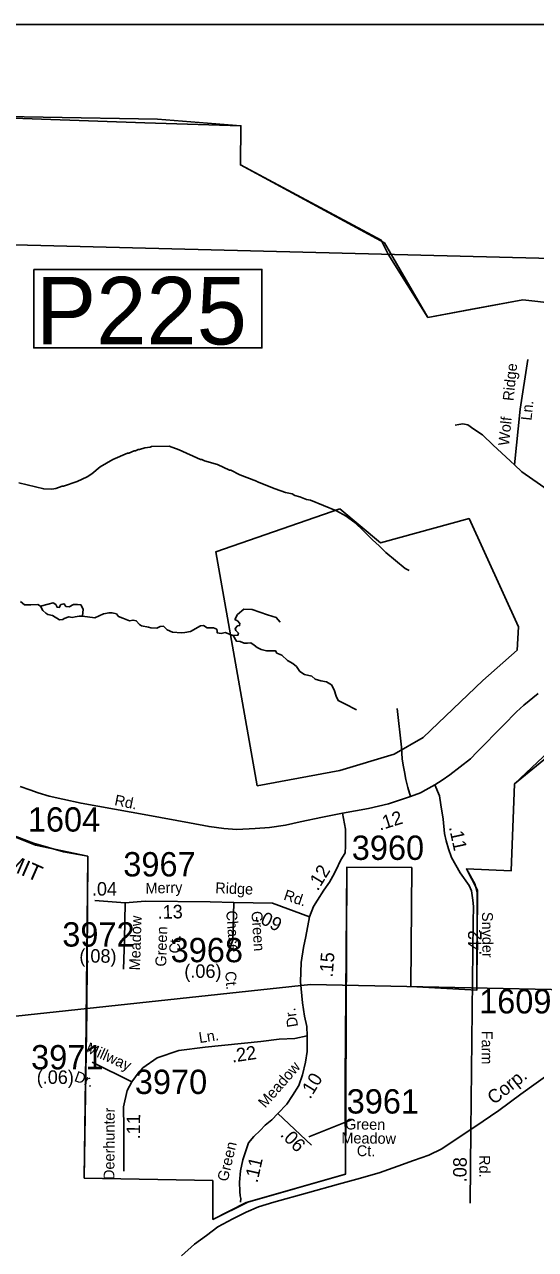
# Model space of a CAD drawing. Extents: x 1551653 to 1702041, y 811336 to 920032.
# Drawn here: x 1587859 to 1590962, y 910753 to 918192 of the extents above; entities that cross this region are included whole.
import ezdxf

# ---------------------------------------------------------------- set-up
doc = ezdxf.new("R2010")
doc.units = 0
for name, color, linetype in [('Old_Level_10', 7, 'Continuous'), ('Old_Level_11', 7, 'Continuous'), ('Old_Level_14', 7, 'Continuous'), ('Old_Level_17', 7, 'Continuous'), ('Old_Level_19', 7, 'Continuous'), ('Old_Level_31', 7, 'Continuous'), ('Old_Level_32', 7, 'Continuous'), ('Old_Level_35', 7, 'Continuous'), ('Old_Level_44', 7, 'Continuous'), ('Old_Level_48', 7, 'Continuous'), ('Old_Level_49', 7, 'Continuous'), ('Old_Level_52', 7, 'Continuous'), ('Old_Level_56', 7, 'Continuous'), ('Old_Level_59', 7, 'Continuous'), ('Old_Level_62', 7, 'Continuous'), ('Old_Level_63', 7, 'Continuous'), ('Old_Level_8', 7, 'Continuous')]:
    doc.layers.add(name, color=color, linetype=linetype)

msp = doc.modelspace()

# ---------------------------------------------------------------- linework, layer by layer
at = {"layer": 'Old_Level_11'}
msp.add_line((1589848.78, 911541.774), (1589586.486, 911436.784), dxfattribs=at)
at = {"layer": 'Old_Level_31'}
msp.add_lwpolyline([(1587915.615, 916704.582), (1589300.649, 916704.582), (1589300.649, 916227.413), (1587915.615, 916227.413), (1587915.615, 916704.582)], dxfattribs=at)
at = {"layer": 'Old_Level_32'}
for p, q in [((1588470.915, 912858.801), (1588286.462, 912871.761)), ((1588510.695, 911770.83), (1588269.043, 911889.947)), ((1589396.692, 911579.273), (1589601.35, 911387.289)), ((1590569.676, 911475.743), (1590565.25, 911035.272))]:
    msp.add_line(p, q, dxfattribs=at)
for points in [[(1590351.657, 913575.72), (1590395.279, 913602.663), (1590442.751, 913636.022), (1590567.233, 913732.975), (1590607.781, 913775.577), (1590767.357, 913937.534), (1590846.904, 914017.081), (1590891.811, 914058.138), (1590977.773, 914128.705)], [(1587833.717, 913564.172), (1587891.453, 913543.644), (1587942.774, 913525.682), (1588008.209, 913505.153), (1588092.888, 913487.191), (1588203.228, 913462.813), (1588607.382, 913389.681), (1588862.063, 913343.492), (1588980.101, 913321.681), (1589068.63, 913308.851), (1589149.461, 913303.719), (1589259.16, 913308.851), (1589346.405, 913315.265), (1589443.915, 913329.379), (1589533.727, 913349.907), (1589669.087, 913378.134), (1589789.691, 913402.511)], [(1589789.691, 913402.511), (1589948.786, 913432.021), (1590068.749, 913458.964), (1590202.826, 913503.871), (1590263.127, 913526.965), (1590296.486, 913543.644), (1590351.657, 913575.72)], [(1590351.657, 913575.72), (1590378.6, 913507.72), (1590386.298, 913453.832), (1590401.053, 913366.587), (1590408.751, 913279.341), (1590419.657, 913235.718), (1590433.77, 913185.68), (1590451.733, 913134.359), (1590505.169, 913039.991), (1590560.148, 912963.717), (1590572.978, 912930.358), (1590581.96, 912873.905), (1590585.537, 912836.714), (1590583.305, 912742.894), (1590578.84, 912387.718), (1590569.676, 911475.743)], [(1589789.691, 913402.511), (1589808.106, 913305.904), (1589808.106, 913202.548), (1589805.389, 913161.749), (1589778.722, 913115.77), (1589751.978, 913057.789), (1589731.539, 913019.725), (1589711.227, 912983.499), (1589675.948, 912934.59), (1589638.844, 912874.179), (1589614.695, 912836.835), (1589590.546, 912773.131)], [(1588470.915, 912858.801), (1588466.271, 912636.717), (1588460.478, 912455.269)], [(1589129.522, 912860.999), (1588986.823, 912865.392), (1588592.333, 912868.076), (1588470.915, 912858.801)], [(1589129.522, 912860.999), (1589125.131, 912632.543), (1589087.81, 912535.889)], [(1589590.546, 912773.131), (1589365.146, 912856.036), (1589129.522, 912860.999)], [(1589590.546, 912773.131), (1589567.24, 912653.954), (1589552.318, 912587.827), (1589539.526, 912496.528), (1589535.263, 912379.205), (1589548.053, 912251.216), (1589558.713, 912170.156), (1589573.636, 912108.294), (1589575.768, 912050.699)], [(1589575.768, 912050.699), (1589501.491, 912034.613), (1589405.589, 912030.01), (1589295.216, 912016.142), (1588956.252, 911982.012), (1588796.683, 911962.602), (1588664.773, 911917.192), (1588576.782, 911856.156), (1588568.255, 911843.357), (1588555.464, 911832.691), (1588510.695, 911770.83)], [(1589575.768, 912050.699), (1589575.768, 912003.77), (1589575.768, 911954.708), (1589565.109, 911890.713), (1589548.053, 911813.92), (1589524.604, 911749.925), (1589486.23, 911688.064), (1589451.692, 911636.573), (1589396.692, 911579.273)], [(1588510.695, 911770.83), (1588482.036, 911717.996), (1588461.164, 911619.696), (1588461.654, 911492.775), (1588462.672, 911228.784)], [(1589396.692, 911579.273), (1589361.718, 911541.48), (1589321.217, 911508.078), (1589290.1, 911475.176), (1589250.79, 911439.273), (1589219.749, 911400.515), (1589200.562, 911347.186), (1589185.182, 911297.749), (1589170.717, 911231.996), (1589164.321, 911161.602), (1589166.453, 911106.14), (1589168.262, 911078.806), (1589172.848, 911063.477), (1589170.717, 911040.012)]]:
    msp.add_lwpolyline(points, dxfattribs=at)
at = {"layer": 'Old_Level_35'}
for points in [[(1590835.36, 915517.119), (1590867.898, 915856.203), (1590915.642, 916158.076)], [(1590835.36, 915517.119), (1590705.207, 915637.81), (1590640.13, 915699.113), (1590588.452, 915733.596), (1590550.172, 915760.416), (1590521.462, 915766.164), (1590496.579, 915762.332), (1590473.611, 915758.5)], [(1591570.531, 914871.576), (1591332.53, 915123.05), (1591199.736, 915247.503), (1591106.076, 915316.787), (1590878.339, 915474.599), (1590835.36, 915517.119)], [(1590202.826, 913503.871), (1590186.146, 913557.758), (1590173.934, 913607.93), (1590166.814, 913653.529), (1590158.274, 913694.565), (1590152.146, 913732.249), (1590148.297, 913802.815), (1590122.636, 914037.61)]]:
    msp.add_lwpolyline(points, dxfattribs=at)
at = {"layer": 'Old_Level_44'}
msp.add_lwpolyline([(1591073.419, 911841.176), (1590873.118, 911695.976), (1590739.719, 911597.977), (1590593.525, 911498.824), (1590504.323, 911438.793), (1590392.539, 911365.673), (1590313.94, 911326.772), (1590221.02, 911293.276), (1590126.42, 911258.578), (1590013.72, 911218.276), (1589877.319, 911180.179), (1589764.82, 911149.878), (1589577.822, 911098.378), (1589373.023, 911041.377), (1589280.523, 911012.778), (1589206.022, 910979.878), (1589127.423, 910940.879), (1589123.322, 910938.979), (1589032.521, 910890.38), (1588963.824, 910839.278), (1588890.924, 910786.378), (1588812.023, 910715.279)], dxfattribs=at)
at = {"layer": 'Old_Level_48'}
for points in [[(1590067.603, 916796.648), (1590024.901, 916882.603), (1589170.05, 917338.532), (1589173.024, 917577.008), (1588666.996, 917615.915), (1587275.984, 917641.292)], [(1595834.132, 914500.284), (1595814.09, 914443.252), (1595923.023, 914383.805), (1595547.216, 913695.617), (1595035.144, 913914.16), (1594930.373, 913875.248), (1594713.839, 913904.013), (1594403.675, 913938.188), (1594203.881, 913977.429), (1593890.452, 914014.536), (1593770.851, 914146.677), (1593620.501, 914181.551), (1593373.863, 914323.696), (1593126.236, 914477.113), (1593138.101, 914598.578), (1593156.214, 915024.557), (1593192.439, 915613.678), (1592882.416, 915557.45), (1592973.972, 916359.511), (1591085.955, 916430.459), (1591082.469, 916497.511), (1590885.516, 916519.965), (1590309.012, 916413.03), (1590067.603, 916796.648)], [(1589773.568, 915249.801), (1590020.024, 915044.958), (1590558.886, 915191.275), (1590859.646, 914534.938), (1590851.291, 914392.802), (1590642.43, 914208.86), (1590279.012, 913861.88), (1590103.569, 913761.549), (1589773.568, 913661.217), (1589272.301, 913569.246), (1589021.667, 914990.611), (1589773.568, 915249.801)], [(1587538.656, 913361.65), (1587926.205, 913209.082), (1588243.01, 913140.706), (1588231.337, 911940.796), (1588221.48, 911187.483), (1589002.01, 911171.796), (1589003.718, 910936.014), (1589215.312, 911041.572), (1589807.352, 911210.551), (1589807.283, 911787.349), (1589816.99, 913074.987), (1590210.997, 913072.014), (1590205.358, 912350.128), (1590605.496, 912327.919), (1590609.48, 912934.293), (1590542.362, 913064.222), (1590814.466, 913053.559), (1590834.603, 913580.201), (1591222.248, 913898.57)]]:
    msp.add_lwpolyline(points, dxfattribs=at)
at = {"layer": 'Old_Level_49'}
for points in [[(1587275.984, 917641.292), (1588589.968, 917593.768), (1589173.024, 917577.008), (1589170.05, 917338.532), (1590045.52, 916864.965), (1590081.199, 916803.552)], [(1590081.199, 916803.552), (1590309.012, 916413.03), (1590565.02, 916460.499), (1590885.516, 916519.965), (1591082.469, 916497.511), (1591085.955, 916430.459), (1592973.972, 916359.511), (1592882.416, 915557.45), (1593192.439, 915613.678), (1593156.214, 915024.557), (1593138.101, 914598.578), (1593135.45, 914460.011), (1593620.501, 914181.551), (1593771.522, 914136.952), (1593898.721, 914015.876), (1594203.881, 913977.429), (1594392.611, 913942.875), (1594713.121, 913890.069), (1594913.867, 913881.047), (1595043.46, 913902.27), (1595547.216, 913695.617), (1595789.952, 914189.855)], [(1591217.155, 913940.973), (1590834.603, 913580.201), (1590814.466, 913053.559), (1590542.362, 913064.222), (1590596.598, 912969.283), (1590608.491, 912919.147), (1590605.496, 912327.919), (1590205.358, 912350.128), (1590210.997, 913072.014), (1589816.99, 913074.987), (1589807.352, 911210.551), (1589205.012, 911039.025), (1589003.718, 910936.014), (1589002.01, 911171.796), (1588221.48, 911187.483), (1588238.049, 912202.992), (1588243.01, 913140.706), (1588095.847, 913168.5), (1587913.594, 913220.164), (1587538.656, 913361.65)]]:
    msp.add_lwpolyline(points, dxfattribs=at)
at = {"layer": 'Old_Level_52'}
msp.add_lwpolyline([(1645451.821, 915408.716), (1613629.31, 916223.677), (1612893.889, 916242.51), (1609407.795, 916316.714), (1604567.306, 916436.1), (1604121.169, 916447.104), (1597983.715, 916598.477), (1592971.979, 916723.06), (1585567.028, 916909.934), (1571995.505, 917226.835)], dxfattribs=at)
at = {"layer": 'Old_Level_56'}
msp.add_lwpolyline([(1596046.797, 912228.786), (1595390.644, 912243.512), (1594828.17, 912252.103), (1594615.452, 912255.376), (1592715.718, 912297.919), (1589596.539, 912362.962), (1587314.732, 912116.7), (1575607.286, 910894.722), (1575211.714, 910856.629), (1574399.641, 910764.538), (1572458.692, 911523.798), (1571772.432, 911790.047)], dxfattribs=at)
at = {"layer": 'Old_Level_59'}
for points in [[(1587834.358, 914688.104), (1587860.019, 914667.576), (1587897.227, 914667.576), (1587940.849, 914670.141), (1587956.246, 914659.877), (1587970.36, 914634.217), (1587989.605, 914617.537), (1587999.869, 914609.84), (1588029.379, 914603.424), (1588072.36, 914576.481), (1588092.888, 914577.764), (1588100.587, 914585.461), (1588128.813, 914595.726), (1588149.341, 914591.877), (1588167.304, 914595.726), (1588190.399, 914599.575), (1588210.927, 914599.575)], [(1587956.246, 914659.877), (1588003.077, 914671.424), (1588033.869, 914680.405), (1588049.265, 914668.858), (1588056.964, 914653.462), (1588069.794, 914652.179), (1588080.058, 914668.858), (1588099.304, 914673.991), (1588110.851, 914657.311), (1588131.379, 914656.028), (1588157.04, 914668.858), (1588180.135, 914670.141), (1588201.945, 914667.576), (1588214.776, 914641.915), (1588210.927, 914599.575)], [(1588210.927, 914599.575), (1588286.625, 914588.028), (1588337.947, 914612.405), (1588372.588, 914620.104), (1588390.551, 914618.82), (1588417.494, 914612.405), (1588429.041, 914597.009), (1588455.985, 914586.745), (1588476.514, 914579.047), (1588495.759, 914570.065), (1588518.853, 914575.197), (1588538.099, 914571.348), (1588557.344, 914548.254), (1588570.174, 914540.556), (1588612.514, 914532.857), (1588625.344, 914529.009), (1588663.194, 914526.442), (1588683.722, 914536.707), (1588702.967, 914537.989), (1588726.062, 914516.178), (1588758.138, 914502.065), (1588812.025, 914496.933), (1588832.553, 914499.499), (1588867.195, 914505.914), (1588928.138, 914539.273), (1588946.101, 914541.839), (1588969.195, 914529.009), (1589006.403, 914527.725), (1589026.932, 914520.028), (1589028.214, 914505.914), (1589029.498, 914496.933), (1589052.592, 914494.367), (1589078.253, 914500.782), (1589103.913, 914490.517), (1589127.008, 914481.537)], [(1589127.008, 914481.537), (1589154.593, 914482.82), (1589158.442, 914495.65), (1589141.762, 914511.046), (1589139.197, 914523.876), (1589152.026, 914539.273), (1589164.857, 914541.839), (1589167.423, 914554.669), (1589152.026, 914571.348), (1589136.63, 914579.047), (1589153.31, 914608.556), (1589190.517, 914640.632), (1589241.838, 914639.349), (1589334.216, 914607.273), (1589388.104, 914591.877), (1589412.481, 914562.368)], [(1589127.008, 914481.537), (1589145.612, 914448.178), (1589168.706, 914444.329), (1589193.084, 914434.065), (1589212.329, 914434.065), (1589232.857, 914436.63), (1589253.386, 914422.517), (1589271.348, 914408.404), (1589297.009, 914396.857), (1589327.801, 914389.158), (1589384.254, 914387.876), (1589391.953, 914375.045), (1589421.462, 914362.215), (1589456.104, 914330.14), (1589488.18, 914312.177), (1589509.991, 914292.932), (1589531.803, 914263.422), (1589560.029, 914245.46), (1589604.293, 914233.913), (1589624.822, 914215.95), (1589658.18, 914206.969), (1589692.823, 914200.554), (1589722.332, 914182.591), (1589740.295, 914151.799), (1589751.841, 914113.308), (1589764.672, 914086.365), (1589804.446, 914065.836), (1589874.371, 914031.194)]]:
    msp.add_lwpolyline(points, dxfattribs=at)
at = {"layer": 'Old_Level_62'}
msp.add_lwpolyline([(1590193.978, 914876.472), (1590170.295, 914888.98), (1590052.39, 914985.765), (1590013.225, 915026.673), (1589972.009, 915061.634), (1589903.522, 915131.249), (1589858.103, 915171.952), (1589811.761, 915206.401), (1589753.936, 915238.697), (1589595.226, 915302.365), (1589571.337, 915306.876), (1589531.762, 915323.896), (1589499.877, 915332.61), (1589484.088, 915340.915), (1589444.308, 915349.835), (1589380.742, 915371.365), (1589273.704, 915413.811), (1589268.681, 915418.322), (1589166.565, 915456.257), (1589111.201, 915485.579), (1589103.204, 915485.784), (1589031.948, 915519.413), (1588952.388, 915541.251), (1588936.599, 915549.658), (1588928.602, 915549.863), (1588797.881, 915608.816), (1588738.313, 915630.244), (1588630.251, 915628.706), (1588622.151, 915624.912), (1588590.061, 915621.631), (1588557.765, 915610.353), (1588549.768, 915610.559), (1588533.671, 915602.972), (1588525.674, 915603.074), (1588493.276, 915587.9), (1588485.279, 915588.003), (1588396.389, 915550.068), (1588357.429, 915527.718), (1588318.879, 915506.085), (1588267.924, 915462.613), (1588240.549, 915444.364), (1588179.034, 915416.067), (1588096.705, 915388.897), (1588088.708, 915389.102), (1588048.416, 915374.031), (1588024.322, 915370.545), (1587976.34, 915371.673), (1587823.884, 915408.685)], dxfattribs=at)
at = {"layer": 'Old_Level_63'}
msp.add_lwpolyline([(1571207.969, 918191.523), (1633724.041, 918191.523), (1633724.041, 874749.337), (1571207.969, 874749.337), (1571207.969, 918191.523)], dxfattribs=at)

# ---------------------------------------------------------------- texts
at = {"layer": 'Old_Level_10'}
for s, p in [('Ridge', (1590827.808, 915903.356)), ('Ln.', (1590937.393, 915784.537)), ('Wolf', (1590800.292, 915631.07))]:
    msp.add_text(s, height=65.6167, rotation=83.9945056, dxfattribs=at).set_placement(p)
at = {"layer": 'Old_Level_11'}
for s, height, rotation, p in [('Rd.', 65.6167, 348.5018972, (1588401.814, 913452.007)), ('Merry', 65.6166, 1.6982278, (1588594.712, 912913.735)), ('Ridge', 65.6167, 357.8068306, (1589016.82, 912917.166)), ('Rd.', 65.6167, 341.5784528, (1589428.275, 912878.603)), ('Chase', 65.6167, 274.0438444, (1589083.705, 912809.785)), ('Green', 65.6167, 274.0438444, (1589236.667, 912805.985)), ('Meadow', 65.6167, 88.1715861, (1588560.053, 912447.588)), ('Snyder', 65.6167, 270.4590194, (1590637.242, 912802.973)), ('Green', 65.6166, 88.1715861, (1588718.926, 912470.184)), ('Ct.', 65.6167, 88.1715861, (1588803.33, 912549.881)), ('Ct.', 65.6167, 274.0438444, (1589077.811, 912440.583)), ('Dr.', 65.6167, 98.9251306, (1589520.65, 912108.27)), ('Ln.', 65.6167, 8.5119556, (1588922.402, 912006.645)), ('Farm', 65.6167, 269.9567861, (1590635.993, 912081.907)), ('Millway', 65.6166, 335.9207583, (1588226.323, 911954.039)), ('Dr.', 65.6167, 339.8965722, (1588156.92, 911777.588)), ('Meadow', 65.6167, 48.996175, (1589320.948, 911608.977)), ('Deerhunter', 65.6167, 89.7136972, (1588404.827, 911175.48)), ('Green', 65.6167, 359.2445722, (1589805.409, 911482.651)), ('Meadow', 65.6167, 359.2445722, (1589783, 911398.609)), ('Green', 65.6167, 76.6657639, (1589092.333, 911162.2)), ('Ct.', 65.6167, 359.2445722, (1589876.663, 911320.465)), ('Rd.', 65.6167, 269.7265944, (1590620.876, 911326.897))]:
    msp.add_text(s, height=height, rotation=rotation, dxfattribs=at).set_placement(p)
at = {"layer": 'Old_Level_14'}
msp.add_text('Corp.', height=82.0208, rotation=38.7255389, dxfattribs=at).set_placement((1590709.845, 911629.5))
at = {"layer": 'Old_Level_17'}
for s, rotation, p in [('.12', 17.2938778, (1590016.779, 913296.429)), ('.11', 282.2963611, (1590435.733, 913317.563)), ('.12', 58.4671667, (1589639.938, 912926.239)), ('.04', 359.9566806, (1588268.452, 912902.409)), ('.13', 1.2359556, (1588668.462, 912761.346)), ('.09', 334.221275, (1589258.753, 912747.454)), ('.42', 89.2798556, (1590632.859, 912539.043)), ('(.08)', 359.7364778, (1588192.108, 912495.546)), ('.15', 85.5194778, (1589730.024, 912403.475)), ('(.06)', 359.7364778, (1588829.481, 912403.252)), ('.22', 8.5119556, (1589121.343, 911888.18)), ('(.06)', 359.7364778, (1587933.206, 911759.669)), ('.10', 58.8170389, (1589593.691, 911662.428)), ('.11', 89.4907139, (1588560.316, 911422.116)), ('.06', 314.6663611, (1589407.546, 911446.272)), ('.11', 77.4473306, (1589273.466, 911154.614)), ('.08', 89.4243167, (1590543.133, 911161.268))]:
    msp.add_text(s, height=82.0208, rotation=rotation, dxfattribs=at).set_placement(p)
at = {"layer": 'Old_Level_19'}
msp.add_text('LIMIT', height=98.425, rotation=336.4282917, dxfattribs=at).set_placement((1587631.076, 913117.621))
at = {"layer": 'Old_Level_31'}
msp.add_text('P225', height=410.1042, dxfattribs=at).set_placement((1587928.843, 916248.827))
at = {"layer": 'Old_Level_8'}
for s, p in [('1604', (1587879.39, 913290.788)), ('3960', (1589846.444, 913119.04)), ('3967', (1588459.131, 913018.699)), ('3972', (1588088.669, 912592.724)), ('3968', (1588746.652, 912497.782)), ('1609', (1590619.606, 912186.787)), ('3971', (1587899.327, 911846.988)), ('3970', (1588529.279, 911697.571)), ('3961', (1589815.577, 911578.941))]:
    msp.add_text(s, height=147.6375, dxfattribs=at).set_placement(p)

doc.saveas('drawing.dxf')
